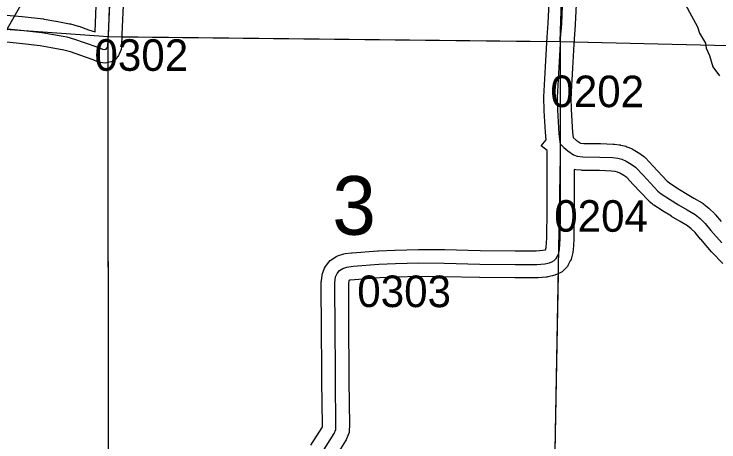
# Model space of a CAD drawing. Extents: x -157.2 to -99.3, y 12.2 to 46.2.
# Drawn here: x -120.334 to -118.769, y 21.323 to 22.272 of the extents above; entities that cross this region are included whole.
import ezdxf

# ---------------------------------------------------------------- set-up
doc = ezdxf.new("R2010")
doc.units = 0
for name, color, linetype in [('tdCoHydroRiver', 7, 'Continuous'), ('tdCoPipe', 7, 'Continuous'), ('tdCoSecRdNmbr', 7, 'Continuous'), ('tdCoSecRteBand', 7, 'Continuous'), ('tdCoSecRteCL', 7, 'Continuous'), ('tdCoSectLine', 7, 'Continuous'), ('tdCoSectLinePart', 7, 'Continuous'), ('tdCoSectNmbr', 7, 'Continuous'), ('tdCoSurfEarth', 7, 'Continuous'), ('tdCoSurfGravel', 7, 'Continuous'), ('tdCoTwpBndry', 7, 'Continuous'), ('tdCoTwpBndryShd', 7, 'Continuous')]:
    doc.layers.add(name, color=color, linetype=linetype)

msp = doc.modelspace()

# ---------------------------------------------------------------- linework, layer by layer
at = {"layer": 'tdCoHydroRiver'}
msp.add_lwpolyline([(-118.8568, 22.3193), (-118.8163, 22.244), (-118.8119, 22.2297), (-118.7983, 22.2072), (-118.7971, 22.1961), (-118.7896, 22.1801), (-118.7824, 22.1547), (-118.7672, 22.1353)], dxfattribs=at)
at = {"layer": 'tdCoPipe'}
msp.add_lwpolyline([(-124.0353, 16.3312), (-123.8056, 16.6129), (-123.8733, 16.7488), (-123.4837, 17.3225), (-123.4833, 17.5199), (-123.2646, 17.5267), (-122.9825, 18.1837), (-122.7693, 18.2106), (-122.1979, 19.4386), (-121.9414, 19.4402), (-121.6562, 19.8258), (-121.7381, 19.9581), (-121.3625, 20.4724), (-121.1623, 20.4678), (-120.8503, 21.3672), (-120.1744, 22.5458), (-119.8924, 22.5306), (-119.4133, 23.3327), (-118.333, 25.1143)], dxfattribs=at)
at = {"layer": 'tdCoSecRteBand'}
for points in [[(-120.1545, 22.2323), (-120.151, 22.3109)], [(-119.6751, 21.3156), (-119.6503, 21.3552), (-119.6496, 21.357), (-119.6494, 21.3609), (-119.6506, 21.4567), (-119.6506, 21.4568), (-119.6506, 21.4569), (-119.6514, 21.6001), (-119.6519, 21.6424), (-119.6519, 21.6426), (-119.6519, 21.6427), (-119.6519, 21.676), (-119.6519, 21.678), (-119.6516, 21.68), (-119.6499, 21.6929), (-119.6493, 21.6968), (-119.6478, 21.7005), (-119.6446, 21.7081), (-119.6429, 21.712), (-119.6403, 21.7153), (-119.6351, 21.7218), (-119.6322, 21.7253), (-119.6284, 21.7279), (-119.621, 21.7328), (-119.6175, 21.7351), (-119.6136, 21.7364), (-119.6045, 21.7393), (-119.6017, 21.7402), (-119.5989, 21.7406), (-119.5848, 21.7423), (-119.5842, 21.7424), (-119.5835, 21.7424), (-119.5263, 21.7469), (-119.5257, 21.7469), (-119.5252, 21.7469), (-119.4884, 21.7484), (-119.4882, 21.7484), (-119.4881, 21.7484), (-119.4363, 21.7499), (-119.4357, 21.7499), (-119.4352, 21.7499), (-119.3787, 21.7494), (-119.3784, 21.7494), (-119.3782, 21.7494), (-119.299, 21.7475), (-119.2212, 21.7467), (-119.1743, 21.7467), (-119.1597, 21.7479), (-119.1541, 21.7491), (-119.1537, 21.7493), (-119.1525, 21.7542), (-119.1512, 21.7748), (-119.1505, 21.8382), (-119.1505, 21.9691), (-119.1632, 21.9801), (-119.1521, 21.9929), (-119.154, 22.0098), (-119.1537, 22.0098), (-119.1569, 22.0575), (-119.1569, 22.0583), (-119.1569, 22.059), (-119.1574, 22.0866), (-119.1574, 22.0877), (-119.1574, 22.0888), (-119.1537, 22.1551), (-119.1508, 22.2087), (-119.1502, 22.2201), (-119.1502, 22.2204), (-119.1502, 22.2207), (-119.148, 22.2518), (-119.1453, 22.3126)], [(-120.091, 22.3082), (-120.0947, 22.2276), (-120.0959, 22.1994), (-120.0962, 22.1934), (-120.0988, 22.188), (-120.101, 22.1833), (-120.1023, 22.1805), (-120.1041, 22.1781), (-120.1056, 22.1761), (-120.112, 22.1676), (-120.1223, 22.165), (-120.1253, 22.1643), (-120.1315, 22.1628), (-120.1377, 22.1638), (-120.1434, 22.1648), (-120.1464, 22.1654), (-120.1492, 22.1664), (-120.1588, 22.1702), (-120.1886, 22.1806), (-120.1886, 22.1806), (-120.1887, 22.1806), (-120.2094, 22.188), (-120.2241, 22.192), (-120.2519, 22.1974), (-120.2766, 22.2017), (-120.3226, 22.2067), (-120.3573, 22.2101)], [(-119.0854, 22.3099), (-119.0881, 22.2488), (-119.0881, 22.2484), (-119.0881, 22.248), (-119.0903, 22.2167), (-119.0909, 22.2055), (-119.0938, 22.1519), (-119.0938, 22.1518), (-119.0938, 22.1518), (-119.0974, 22.0866), (-119.0969, 22.0607), (-119.0936, 22.0093), (-119.0924, 21.9982), (-119.0856, 21.9926), (-119.0772, 21.9864), (-119.0762, 21.986), (-119.0689, 21.9851), (-119.0327, 21.9846), (-119.0324, 21.9846), (-119.032, 21.9846), (-119.0037, 21.9836), (-119.0022, 21.9836), (-119.0008, 21.9834), (-118.9897, 21.9819), (-118.9884, 21.9818), (-118.9871, 21.9815), (-118.9782, 21.9795), (-118.9756, 21.9789), (-118.973, 21.9778), (-118.9632, 21.9736), (-118.9612, 21.9728), (-118.9595, 21.9717), (-118.9484, 21.9651), (-118.9474, 21.9645), (-118.9465, 21.9639), (-118.9364, 21.9567), (-118.9339, 21.955), (-118.9319, 21.9528), (-118.9153, 21.9353), (-118.9153, 21.9353), (-118.9153, 21.9352), (-118.8835, 21.9013), (-118.8788, 21.8974), (-118.8623, 21.8865), (-118.8433, 21.8748), (-118.8243, 21.8637), (-118.8062, 21.8531), (-118.804, 21.8518), (-118.802, 21.8502), (-118.7914, 21.8413), (-118.7906, 21.8406), (-118.7899, 21.84), (-118.7788, 21.8294), (-118.7776, 21.8282), (-118.7766, 21.827), (-118.7636, 21.8116)], [(-120.3518, 22.2699), (-120.3166, 22.2664), (-120.3164, 22.2664), (-120.3162, 22.2664), (-120.2691, 22.2612), (-120.2682, 22.2611), (-120.2673, 22.261), (-120.2414, 22.2565), (-120.2411, 22.2565), (-120.2408, 22.2564), (-120.2115, 22.2507), (-120.2103, 22.2505), (-120.2091, 22.2502), (-120.1923, 22.2455), (-120.1914, 22.2452), (-120.1904, 22.2449), (-120.1688, 22.2372), (-120.1545, 22.2323)], [(-118.7603, 21.7186), (-118.7842, 21.7435), (-118.7848, 21.7441), (-118.7853, 21.7447), (-118.8092, 21.7726), (-118.8093, 21.7727), (-118.8094, 21.7728), (-118.8215, 21.7871), (-118.8307, 21.7959), (-118.8385, 21.8025), (-118.8546, 21.8118), (-118.8547, 21.8119), (-118.8547, 21.8119), (-118.874, 21.8233), (-118.8742, 21.8234), (-118.8744, 21.8235), (-118.8941, 21.8356), (-118.8946, 21.8359), (-118.895, 21.8362), (-118.9133, 21.8483), (-118.9146, 21.8492), (-118.9159, 21.8502), (-118.9233, 21.8564), (-118.9247, 21.8576), (-118.926, 21.8589), (-118.959, 21.8942), (-118.9734, 21.9094), (-118.9802, 21.9142), (-118.9885, 21.9192), (-118.9939, 21.9215), (-118.9989, 21.9226), (-119.0072, 21.9237), (-119.0338, 21.9247), (-119.0712, 21.9251), (-119.0728, 21.9252), (-119.0743, 21.9254), (-119.0869, 21.9268), (-119.0905, 21.9273), (-119.0905, 21.838), (-119.0905, 21.8379), (-119.0905, 21.8377), (-119.0912, 21.7733), (-119.0913, 21.7726), (-119.0913, 21.7718), (-119.0928, 21.7479), (-119.0929, 21.7453), (-119.0935, 21.7428), (-119.0963, 21.7314), (-119.0971, 21.7277), (-119.0989, 21.7244), (-119.1034, 21.716), (-119.1053, 21.7124), (-119.1081, 21.7094), (-119.1128, 21.7044), (-119.1166, 21.7004), (-119.1217, 21.698), (-119.1268, 21.6955), (-119.1274, 21.6953), (-119.1279, 21.6951), (-119.1331, 21.6928), (-119.1358, 21.6917), (-119.1386, 21.6911), (-119.149, 21.6889), (-119.1509, 21.6885), (-119.1528, 21.6883), (-119.1705, 21.6868), (-119.1718, 21.6867), (-119.173, 21.6867), (-119.2214, 21.6867), (-119.2215, 21.6867), (-119.2217, 21.6867), (-119.2998, 21.6875), (-119.3001, 21.6875), (-119.3003, 21.6875), (-119.3795, 21.6894), (-119.4351, 21.6899), (-119.4862, 21.6885), (-119.5222, 21.687), (-119.5782, 21.6827), (-119.5887, 21.6814), (-119.591, 21.6806), (-119.5919, 21.674), (-119.5919, 21.6429), (-119.5914, 21.6007), (-119.5914, 21.6006), (-119.5914, 21.6005), (-119.5906, 21.4573), (-119.5894, 21.3608), (-119.5894, 21.3598), (-119.5894, 21.3589), (-119.5899, 21.3488), (-119.5902, 21.3436), (-119.5922, 21.3387), (-119.5959, 21.3298), (-119.5968, 21.3275), (-119.5982, 21.3254), (-119.6242, 21.2839)]]:
    msp.add_lwpolyline(points, dxfattribs=at)
at = {"layer": 'tdCoSecRteCL'}
for points in [[(-119.1209, 21.9832), (-119.1235, 22.0067), (-119.1269, 22.0595), (-119.1274, 22.0871), (-119.1237, 22.1535), (-119.1209, 22.2071), (-119.1203, 22.2186), (-119.118, 22.2501), (-119.1153, 22.3113)], [(-120.3548, 22.24), (-120.3195, 22.2366), (-120.2724, 22.2314), (-120.2465, 22.2269), (-120.2172, 22.2213), (-120.2004, 22.2166), (-120.1787, 22.2089), (-120.1484, 22.1983), (-120.1382, 22.1944), (-120.1326, 22.1934), (-120.1296, 22.1941), (-120.1281, 22.1961), (-120.1259, 22.2008), (-120.1246, 22.229), (-120.121, 22.3096)], [(-119.6497, 21.2997), (-119.6236, 21.3414), (-119.6199, 21.3503), (-119.6194, 21.3604), (-119.6206, 21.457), (-119.6214, 21.6003), (-119.6219, 21.6427), (-119.6219, 21.676), (-119.6201, 21.6889), (-119.6169, 21.6965), (-119.6117, 21.7029), (-119.6043, 21.7078), (-119.5952, 21.7108), (-119.5812, 21.7125), (-119.524, 21.717), (-119.4872, 21.7184), (-119.4354, 21.7199), (-119.3789, 21.7194), (-119.2995, 21.7175), (-119.2214, 21.7167), (-119.173, 21.7167), (-119.1553, 21.7182), (-119.1449, 21.7204), (-119.1397, 21.7226), (-119.1346, 21.7251), (-119.1299, 21.73), (-119.1254, 21.7384), (-119.1227, 21.7498), (-119.1212, 21.7737), (-119.1205, 21.838), (-119.1205, 21.9796), (-119.1209, 21.9832)], [(-119.1209, 21.9832), (-119.113, 21.9764), (-119.1041, 21.969), (-119.0918, 21.9598), (-119.0834, 21.9566), (-119.0708, 21.9551), (-119.0331, 21.9547), (-119.0047, 21.9537), (-118.9936, 21.9522), (-118.9847, 21.9502), (-118.9749, 21.946), (-118.9638, 21.9394), (-118.9537, 21.9322), (-118.9372, 21.9147), (-118.9041, 21.8794), (-118.8967, 21.8733), (-118.8785, 21.8612), (-118.8587, 21.8491), (-118.8395, 21.8378), (-118.8212, 21.8272), (-118.8106, 21.8183), (-118.7995, 21.8077), (-118.7865, 21.7921), (-118.7626, 21.7643)]]:
    msp.add_lwpolyline(points, dxfattribs=at)
at = {"layer": 'tdCoSectLine'}
for points in [[(-120.0899, 23.2289), (-120.1253, 22.2221)], [(-119.121, 22.2109), (-119.0888, 23.2125)], [(-121.1195, 22.2678), (-120.4063, 22.2426), (-120.1253, 22.2221)], [(-120.1253, 22.2221), (-119.121, 22.2109)], [(-120.1244, 21.2255), (-120.1253, 22.2221)], [(-119.121, 22.2109), (-119.1212, 21.955), (-119.1349, 21.2215)], [(-119.121, 22.2109), (-118.1244, 22.1878)]]:
    msp.add_lwpolyline(points, dxfattribs=at)
at = {"layer": 'tdCoSectLinePart'}
for points in [[(-120.0954, 22.2218), (-119.1512, 22.2113)], [(-119.0912, 22.2102), (-118.1544, 22.1885)], [(-120.1244, 21.2558), (-120.1253, 22.1646)], [(-119.126, 21.6966), (-119.1349, 21.2215)]]:
    msp.add_lwpolyline(points, dxfattribs=at)
at = {"layer": 'tdCoSurfEarth'}
for points in [[(-120.1246, 22.229), (-120.121, 22.3096), (-120.1165, 22.4144), (-120.1153, 22.4516), (-120.1124, 22.5369), (-120.1074, 22.6666), (-120.1018, 22.8284), (-120.0973, 22.9581), (-120.0958, 22.9697), (-120.0946, 22.9732), (-120.0919, 22.9764), (-120.0877, 22.9786), (-120.0798, 22.9803), (-120.0648, 22.9813), (-119.8894, 22.9761), (-119.8856, 22.976)], [(-120.1296, 22.1941), (-120.1281, 22.1961), (-120.1259, 22.2008), (-120.1246, 22.229)]]:
    msp.add_lwpolyline(points, dxfattribs=at)
at = {"layer": 'tdCoSurfGravel'}
for points in [[(-119.1209, 22.2071), (-119.1203, 22.2186), (-119.118, 22.2501), (-119.1153, 22.3113)], [(-121.1191, 22.2678), (-121.0596, 22.2657), (-120.9269, 22.261), (-120.7528, 22.2563), (-120.6381, 22.2526), (-120.4389, 22.2442), (-120.3952, 22.243), (-120.3548, 22.24), (-120.3195, 22.2366), (-120.2724, 22.2314), (-120.2465, 22.2269), (-120.2172, 22.2213), (-120.2004, 22.2166), (-120.1787, 22.2089), (-120.1484, 22.1983), (-120.1382, 22.1944), (-120.1326, 22.1934), (-120.1296, 22.1941)], [(-119.6497, 21.2997), (-119.6236, 21.3414), (-119.6199, 21.3503), (-119.6194, 21.3604), (-119.6206, 21.457), (-119.6214, 21.6003), (-119.6219, 21.6427), (-119.6219, 21.676), (-119.6201, 21.6889), (-119.6169, 21.6965), (-119.6117, 21.7029), (-119.6043, 21.7078), (-119.5952, 21.7108), (-119.5812, 21.7125), (-119.524, 21.717), (-119.4872, 21.7184), (-119.4354, 21.7199), (-119.3789, 21.7194), (-119.2995, 21.7175), (-119.2214, 21.7167), (-119.173, 21.7167), (-119.1553, 21.7182), (-119.1449, 21.7204), (-119.1397, 21.7226), (-119.1346, 21.7251), (-119.1299, 21.73), (-119.1254, 21.7384), (-119.1227, 21.7498), (-119.1212, 21.7737), (-119.1205, 21.838), (-119.1205, 21.9796), (-119.1209, 21.9832), (-119.1235, 22.0067), (-119.1269, 22.0595), (-119.1274, 22.0871), (-119.1237, 22.1535), (-119.1209, 22.2071)], [(-119.1209, 21.9832), (-119.113, 21.9764), (-119.1041, 21.969), (-119.0918, 21.9598), (-119.0834, 21.9566), (-119.0708, 21.9551), (-119.0331, 21.9547), (-119.0047, 21.9537), (-118.9936, 21.9522), (-118.9847, 21.9502), (-118.9749, 21.946), (-118.9638, 21.9394), (-118.9537, 21.9322), (-118.9372, 21.9147), (-118.9041, 21.8794), (-118.8967, 21.8733), (-118.8785, 21.8612), (-118.8587, 21.8491), (-118.8395, 21.8378), (-118.8212, 21.8272), (-118.8106, 21.8183), (-118.7995, 21.8077), (-118.7865, 21.7921), (-118.7626, 21.7643)]]:
    msp.add_lwpolyline(points, dxfattribs=at)
at = {"layer": 'tdCoTwpBndry'}
for points in [[(-120.0953, 22.2218), (-119.1511, 22.2112)], [(-119.091, 22.2102), (-118.1544, 22.1885)]]:
    msp.add_lwpolyline(points, dxfattribs=at)
at = {"layer": 'tdCoTwpBndryShd'}
msp.add_lwpolyline([(-125.0483, 22.3984), (-124.554, 22.3852), (-124.0606, 22.3578), (-123.0724, 22.3134), (-122.1211, 22.3071), (-121.1195, 22.2678), (-120.4063, 22.2426), (-120.1253, 22.2221), (-119.121, 22.2109), (-118.1244, 22.1878), (-117.128, 22.1568), (-116.1565, 22.1258), (-115.1566, 22.0935), (-114.1586, 22.0428), (-113.1614, 22.0193), (-112.1541, 22.0054), (-111.156, 21.9765)], dxfattribs=at)

# ---------------------------------------------------------------- texts
at = {"layer": 'tdCoSecRdNmbr'}
for s, rotation, p in [('0302', 359.9085, (-120.1559, 22.1463)), ('0202', 359.9093, (-119.1432, 22.0657)), ('0204', 359.9093, (-119.1346, 21.7893)), ('0303', 359.909, (-119.5721, 21.6221))]:
    msp.add_text(s, height=0.07, rotation=rotation, dxfattribs=at).set_placement(p)
at = {"layer": 'tdCoSectNmbr'}
msp.add_text('3', height=0.13, rotation=359.9089, dxfattribs=at).set_placement((-119.6275, 21.7826))

doc.saveas('drawing.dxf')
